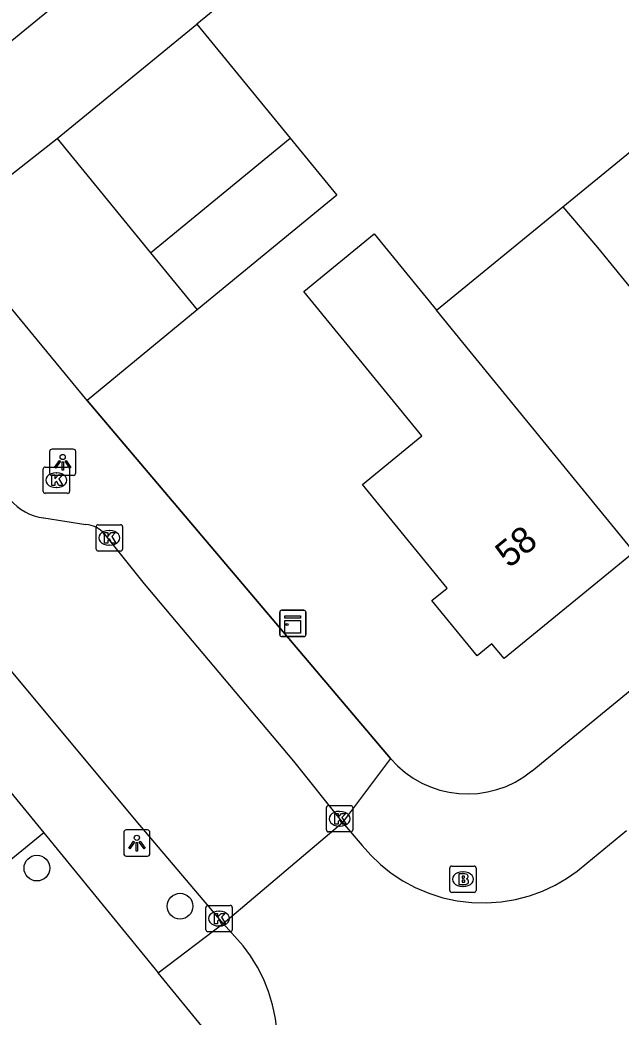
# Model space of a CAD drawing. Extents: x 162074 to 163034, y 381824 to 382557.
# Drawn here: x 162644.18 to 162667.06, y 381957.07 to 381995 of the extents above; entities that cross this region are included whole.
import ezdxf

# ---------------------------------------------------------------- set-up
doc = ezdxf.new("R2010")
doc.units = 0
for name, color, linetype in [('IMGEO_Boom', 7, 'Continuous'), ('IMGEO_Brandkraan', 7, 'Continuous'), ('IMGEO_Kast', 7, 'Continuous'), ('IMGEO_Kolk', 7, 'Continuous'), ('IMGEO_Lichtpunt', 7, 'Continuous'), ('IMGEO_Muur', 7, 'Continuous'), ('IMGEO_Pand', 7, 'Continuous'), ('IMGEO_Pand_nummerreeks', 7, 'Continuous'), ('IMGEO_Parkeervlak_open', 7, 'Continuous'), ('IMGEO_Rijbaan_lokaal_open', 7, 'Continuous'), ('IMGEO_Voetpad_open', 7, 'Continuous')]:
    doc.layers.add(name, color=color, linetype=linetype)

msp = doc.modelspace()

# ---------------------------------------------------------------- linework, layer by layer
at = {"layer": 'IMGEO_Boom'}
for centre in [(162644.829, 381962.734), (162650.276, 381961.285)]:
    msp.add_circle(centre, 0.489, dxfattribs=at)
at = {"layer": 'IMGEO_Brandkraan'}
for p, q in [((162660.614, 381962.811), (162661.466, 381962.811)), ((162660.539, 381961.885), (162660.539, 381962.737)), ((162661.027, 381962.591), (162661.052, 381962.591)), ((162661.54, 381962.737), (162661.54, 381961.885)), ((162661.05, 381962.031), (162661.025, 381962.031)), ((162661.466, 381961.811), (162660.614, 381961.811))]:
    msp.add_line(p, q, dxfattribs=at)
for points in [[(162660.614, 381962.811), (162661.466, 381962.811)], [(162660.539, 381961.885), (162660.539, 381962.737)], [(162660.887, 381962.511), (162660.887, 381962.111), (162661.1, 381962.111)], [(162661.118, 381962.511), (162660.887, 381962.511)], [(162661.066, 381962.43), (162661.012, 381962.43), (162661.012, 381962.354)], [(162661.54, 381962.737), (162661.54, 381961.885)], [(162661.012, 381962.354), (162661.065, 381962.354)], [(162661.074, 381962.278), (162661.012, 381962.278), (162661.012, 381962.197)], [(162661.012, 381962.197), (162661.074, 381962.197)], [(162661.466, 381961.811), (162660.614, 381961.811)]]:
    msp.add_lwpolyline(points, dxfattribs=at)
for centre, radius, start, end in [((162660.616, 381962.735), 0.0765, 91.552, 178.448), ((162660.616, 381962.735), 0.0765, 91.552, 178.448), ((162661.464, 381962.735), 0.0765, 1.552, 88.448), ((162661.464, 381962.735), 0.0765, 1.552, 88.448), ((162661.067, 381962.392), 0.0379, 267.8285, 90.9355), ((162661.122, 381962.366), 0.145, 59.4692, 91.5367), ((162661.147, 381962.413), 0.0922, 285.5137, 58.1501), ((162661.075, 381962.237), 0.0404, 269.8759, 90.5077), ((162661.106, 381962.362), 0.251, 268.6676, 293.5347), ((162661.152, 381962.221), 0.105, 301.3115, 78.989), ((162660.616, 381961.887), 0.0765, 181.552, 268.448), ((162660.616, 381961.887), 0.0765, 181.552, 268.448), ((162661.464, 381961.887), 0.0765, 271.552, 358.448), ((162661.464, 381961.887), 0.0765, 271.552, 358.448)]:
    msp.add_arc(centre, radius, start, end, dxfattribs=at)
for centre, major_axis, ratio, start_param, end_param in [((162661.026, 381962.311), (-0.387, 0.002), 0.722429, 4.712389, 7.853982), ((162661.051, 381962.311), (-0.39, 0.002), 0.717154, 1.570796, 4.712389)]:
    msp.add_ellipse(centre, major_axis=major_axis, ratio=ratio, start_param=start_param, end_param=end_param, dxfattribs=at)
at = {"layer": 'IMGEO_Kast'}
for p, q in [((162654.068, 381971.617), (162654.068, 381972.458)), ((162654.068, 381972.458), (162654.068, 381971.617)), ((162654.143, 381972.542), (162654.984, 381972.542)), ((162654.984, 381972.542), (162654.143, 381972.542)), ((162655.068, 381972.467), (162655.068, 381971.626)), ((162655.068, 381971.626), (162655.068, 381972.467)), ((162654.993, 381971.542), (162654.152, 381971.542)), ((162654.152, 381971.542), (162654.993, 381971.542))]:
    msp.add_line(p, q, dxfattribs=at)
for points in [[(162654.263, 381972.332), (162654.863, 381972.332), (162654.863, 381972.247), (162654.263, 381972.247), (162654.263, 381972.332)], [(162654.263, 381972.157), (162654.863, 381972.157), (162654.863, 381971.668), (162654.263, 381971.668), (162654.263, 381972.157)]]:
    msp.add_lwpolyline(points, dxfattribs=at)
msp.add_circle((162654.347, 381972.006), 0.0377, dxfattribs=at)
for centre, start, end in [((162654.146, 381972.464), 92.4484, 184.2845), ((162654.146, 381972.464), 92.4484, 184.2845), ((162654.99, 381972.464), 2.4484, 94.2845), ((162654.99, 381972.464), 2.4484, 94.2845), ((162654.146, 381971.62), 182.4484, 274.2845), ((162654.146, 381971.62), 182.4484, 274.2845), ((162654.99, 381971.62), 272.4484, 4.2845), ((162654.99, 381971.62), 272.4484, 4.2845)]:
    msp.add_arc(centre, 0.0779, start, end, dxfattribs=at)
at = {"layer": 'IMGEO_Kolk'}
for p, q in [((162645.146, 381977.991), (162645.998, 381977.991)), ((162645.071, 381977.065), (162645.071, 381977.917)), ((162645.559, 381977.771), (162645.584, 381977.771)), ((162646.072, 381977.917), (162646.072, 381977.065)), ((162645.582, 381977.211), (162645.557, 381977.211)), ((162645.998, 381976.991), (162645.146, 381976.991)), ((162647.086, 381974.871), (162647.086, 381975.723)), ((162647.161, 381975.797), (162648.013, 381975.797)), ((162648.087, 381975.723), (162648.087, 381974.871)), ((162647.574, 381975.577), (162647.599, 381975.577)), ((162647.597, 381975.017), (162647.572, 381975.017)), ((162648.013, 381974.797), (162647.161, 381974.797)), ((162655.921, 381965.111), (162656.773, 381965.111)), ((162655.846, 381964.185), (162655.846, 381965.037)), ((162656.334, 381964.891), (162656.359, 381964.891)), ((162656.847, 381965.037), (162656.847, 381964.185)), ((162656.357, 381964.331), (162656.332, 381964.331)), ((162656.773, 381964.111), (162655.921, 381964.111)), ((162651.336, 381961.313), (162652.188, 381961.313)), ((162651.261, 381960.387), (162651.261, 381961.239)), ((162651.749, 381961.093), (162651.774, 381961.093)), ((162652.262, 381961.239), (162652.262, 381960.387)), ((162651.772, 381960.533), (162651.747, 381960.533)), ((162652.188, 381960.313), (162651.336, 381960.313))]:
    msp.add_line(p, q, dxfattribs=at)
for points in [[(162645.146, 381977.991), (162645.998, 381977.991)], [(162645.071, 381977.065), (162645.071, 381977.917)], [(162645.392, 381977.691), (162645.515, 381977.691), (162645.515, 381977.54), (162645.645, 381977.691), (162645.809, 381977.691), (162645.663, 381977.54), (162645.816, 381977.291), (162645.664, 381977.291), (162645.579, 381977.455), (162645.515, 381977.388), (162645.515, 381977.291), (162645.392, 381977.291), (162645.392, 381977.691)], [(162646.072, 381977.917), (162646.072, 381977.065)], [(162645.998, 381976.991), (162645.146, 381976.991)], [(162647.086, 381974.871), (162647.086, 381975.723)], [(162647.161, 381975.797), (162648.013, 381975.797)], [(162648.087, 381975.723), (162648.087, 381974.871)], [(162647.407, 381975.497), (162647.53, 381975.497), (162647.53, 381975.346), (162647.66, 381975.497), (162647.824, 381975.497), (162647.678, 381975.346), (162647.831, 381975.097), (162647.679, 381975.097), (162647.594, 381975.261), (162647.53, 381975.194), (162647.53, 381975.097), (162647.407, 381975.097), (162647.407, 381975.497)], [(162648.013, 381974.797), (162647.161, 381974.797)], [(162655.921, 381965.111), (162656.773, 381965.111)], [(162655.846, 381964.185), (162655.846, 381965.037)], [(162656.167, 381964.811), (162656.29, 381964.811), (162656.29, 381964.66), (162656.42, 381964.811), (162656.584, 381964.811), (162656.438, 381964.66), (162656.591, 381964.411), (162656.439, 381964.411), (162656.354, 381964.575), (162656.29, 381964.508), (162656.29, 381964.411), (162656.167, 381964.411), (162656.167, 381964.811)], [(162656.847, 381965.037), (162656.847, 381964.185)], [(162656.773, 381964.111), (162655.921, 381964.111)], [(162651.336, 381961.313), (162652.188, 381961.313)], [(162651.261, 381960.387), (162651.261, 381961.239)], [(162651.582, 381961.013), (162651.705, 381961.013), (162651.705, 381960.862), (162651.835, 381961.013), (162651.999, 381961.013), (162651.853, 381960.862), (162652.006, 381960.613), (162651.854, 381960.613), (162651.769, 381960.777), (162651.705, 381960.71), (162651.705, 381960.613), (162651.582, 381960.613), (162651.582, 381961.013)], [(162652.262, 381961.239), (162652.262, 381960.387)], [(162652.188, 381960.313), (162651.336, 381960.313)]]:
    msp.add_lwpolyline(points, dxfattribs=at)
for centre, start, end in [((162645.148, 381977.915), 91.552, 178.448), ((162645.148, 381977.915), 91.552, 178.448), ((162645.996, 381977.915), 1.552, 88.448), ((162645.996, 381977.915), 1.552, 88.448), ((162645.148, 381977.067), 181.552, 268.448), ((162645.148, 381977.067), 181.552, 268.448), ((162645.996, 381977.067), 271.552, 358.448), ((162645.996, 381977.067), 271.552, 358.448), ((162647.163, 381975.721), 91.552, 178.448), ((162647.163, 381975.721), 91.552, 178.448), ((162648.011, 381975.721), 1.552, 88.448), ((162648.011, 381975.721), 1.552, 88.448), ((162647.163, 381974.873), 181.552, 268.448), ((162647.163, 381974.873), 181.552, 268.448), ((162648.011, 381974.873), 271.552, 358.448), ((162648.011, 381974.873), 271.552, 358.448), ((162655.923, 381965.035), 91.552, 178.448), ((162655.923, 381965.035), 91.552, 178.448), ((162656.771, 381965.035), 1.552, 88.448), ((162656.771, 381965.035), 1.552, 88.448), ((162655.923, 381964.187), 181.552, 268.448), ((162655.923, 381964.187), 181.552, 268.448), ((162656.771, 381964.187), 271.552, 358.448), ((162656.771, 381964.187), 271.552, 358.448), ((162651.338, 381961.237), 91.552, 178.448), ((162651.338, 381961.237), 91.552, 178.448), ((162652.186, 381961.237), 1.552, 88.448), ((162652.186, 381961.237), 1.552, 88.448), ((162651.338, 381960.389), 181.552, 268.448), ((162651.338, 381960.389), 181.552, 268.448), ((162652.186, 381960.389), 271.552, 358.448), ((162652.186, 381960.389), 271.552, 358.448)]:
    msp.add_arc(centre, 0.0765, start, end, dxfattribs=at)
for centre, major_axis, ratio, start_param, end_param in [((162645.558, 381977.491), (-0.387, 0.002), 0.722429, 4.712389, 7.853982), ((162645.583, 381977.491), (-0.39, 0.002), 0.717154, 1.570796, 4.712389), ((162647.573, 381975.297), (-0.387, 0.002), 0.722429, 4.712389, 7.853982), ((162647.598, 381975.297), (-0.39, 0.002), 0.717154, 1.570796, 4.712389), ((162656.333, 381964.611), (-0.387, 0.002), 0.722429, 4.712389, 7.853982), ((162656.358, 381964.611), (-0.39, 0.002), 0.717154, 1.570796, 4.712389), ((162651.748, 381960.813), (-0.387, 0.002), 0.722429, 4.712389, 7.853982), ((162651.773, 381960.813), (-0.39, 0.002), 0.717154, 1.570796, 4.712389)]:
    msp.add_ellipse(centre, major_axis=major_axis, ratio=ratio, start_param=start_param, end_param=end_param, dxfattribs=at)
at = {"layer": 'IMGEO_Lichtpunt'}
for p, q in [((162645.312, 381978.577), (162645.312, 381977.77)), ((162645.312, 381978.577), (162645.312, 381977.77)), ((162646.214, 381978.672), (162645.406, 381978.672)), ((162646.214, 381978.672), (162645.406, 381978.672)), ((162646.308, 381977.77), (162646.308, 381978.577)), ((162646.308, 381977.77), (162646.308, 381978.577)), ((162645.406, 381977.676), (162646.214, 381977.676)), ((162645.406, 381977.676), (162646.214, 381977.676)), ((162648.134, 381964.09), (162648.134, 381963.283)), ((162648.134, 381964.09), (162648.134, 381963.283)), ((162649.036, 381964.185), (162648.228, 381964.185)), ((162649.036, 381964.185), (162648.228, 381964.185)), ((162649.13, 381963.283), (162649.13, 381964.09)), ((162649.13, 381963.283), (162649.13, 381964.09)), ((162648.228, 381963.189), (162649.036, 381963.189)), ((162648.228, 381963.189), (162649.036, 381963.189))]:
    msp.add_line(p, q, dxfattribs=at)
for points in [[(162645.686, 381978.241), (162645.725, 381978.213), (162645.537, 381977.951), (162645.499, 381977.978), (162645.686, 381978.241)], [(162645.788, 381978.193), (162645.835, 381978.193), (162645.835, 381977.871), (162645.788, 381977.871), (162645.788, 381978.193)], [(162645.898, 381978.213), (162645.936, 381978.24), (162646.123, 381977.978), (162646.084, 381977.95), (162645.898, 381978.213)], [(162648.508, 381963.754), (162648.547, 381963.726), (162648.359, 381963.464), (162648.321, 381963.491), (162648.508, 381963.754)], [(162648.61, 381963.706), (162648.657, 381963.706), (162648.657, 381963.384), (162648.61, 381963.384), (162648.61, 381963.706)], [(162648.72, 381963.726), (162648.758, 381963.753), (162648.945, 381963.491), (162648.906, 381963.463), (162648.72, 381963.726)]]:
    msp.add_lwpolyline(points, dxfattribs=at)
for centre in [(162645.811, 381978.375), (162648.633, 381963.888)]:
    msp.add_circle(centre, 0.0994, dxfattribs=at)
for centre, start, end in [((162645.406, 381978.577), 90, 180), ((162645.406, 381978.577), 90, 180), ((162646.214, 381978.577), 0, 90), ((162646.214, 381978.577), 0, 90), ((162645.406, 381977.77), 180, 270), ((162645.406, 381977.77), 180, 270), ((162646.214, 381977.77), 270, 0), ((162646.214, 381977.77), 270, 360), ((162648.228, 381964.09), 90, 180), ((162648.228, 381964.09), 90, 180), ((162649.036, 381964.09), 0, 90), ((162649.036, 381964.09), 0, 90), ((162648.228, 381963.283), 180, 270), ((162648.228, 381963.283), 180, 270), ((162649.036, 381963.283), 270, 0), ((162649.036, 381963.283), 270, 360)]:
    msp.add_arc(centre, 0.0946, start, end, dxfattribs=at)
at = {"layer": 'IMGEO_Muur'}
msp.add_lwpolyline([(162658.282, 381966.905), (162646.747, 381980.522)], dxfattribs=at)
at = {"layer": 'IMGEO_Pand'}
for points in [[(162647.957, 381997.549), (162644.789, 381994.957), (162640.919, 381991.79)], [(162645.597, 381990.486), (162650.92, 381994.841)], [(162650.92, 381994.841), (162654.472, 381990.499)], [(162664.847, 381987.894), (162669.717, 381991.877), (162670.99, 381990.32), (162671.819, 381989.307)], [(162645.597, 381990.486), (162649.149, 381986.144)], [(162649.149, 381986.144), (162654.472, 381990.499)], [(162654.472, 381990.499), (162656.248, 381988.328), (162650.925, 381983.973)], [(162660.035, 381983.961), (162664.847, 381987.894)], [(162664.847, 381987.894), (162666.159, 381986.339), (162672.593, 381978.465)], [(162667.56, 381974.754), (162662.608, 381970.706), (162662.146, 381971.271), (162661.58, 381970.809), (162659.859, 381972.913), (162660.437, 381973.386), (162657.214, 381977.329), (162659.475, 381979.177), (162654.985, 381984.67), (162657.665, 381986.86), (162660.035, 381983.961)], [(162649.149, 381986.144), (162650.925, 381983.973)], [(162667.56, 381974.754), (162661.321, 381982.387), (162660.035, 381983.961)]]:
    msp.add_lwpolyline(points, dxfattribs=at)
at = {"layer": 'IMGEO_Parkeervlak_open'}
for points in [[(162650.925, 381983.973), (162646.747, 381980.522)], [(162645.097, 381964.078), (162641.189, 381960.887), (162631.472, 381972.686), (162632.164, 381973.299)]]:
    msp.add_lwpolyline(points, dxfattribs=at)
at = {"layer": 'IMGEO_Rijbaan_lokaal_open'}
for points in [[(162657.352, 382000), (162653.886, 381997.268), (162650.92, 381994.841)], [(162641.295, 381987.116), (162645.597, 381990.486)], [(162645.086, 381976.056), (162646.689, 381975.806)], [(162647.391, 381975.444), (162648.908, 381973.547), (162654.597, 381966.796), (162656.461, 381964.469)], [(162651.92, 381960.627), (162651.367, 381961.278), (162648.612, 381964.53), (162643.345, 381970.833)], [(162651.92, 381960.627), (162656.461, 381964.469)], [(162656.461, 381964.469), (162657.204, 381963.592), (162657.53, 381963.223), (162657.898, 381962.873), (162658.305, 381962.547), (162658.749, 381962.251), (162659.228, 381961.993), (162659.737, 381961.776), (162660.27, 381961.606), (162660.82, 381961.487), (162661.38, 381961.42), (162661.943, 381961.407), (162662.5, 381961.447), (162663.045, 381961.539), (162663.572, 381961.678), (162664.073, 381961.86), (162664.545, 381962.082), (162664.984, 381962.337), (162665.388, 381962.619), (162665.755, 381962.923), (162667.27, 381964.158)], [(162649.899, 381950.025), (162651.696, 381951.485), (162652.053, 381951.781), (162652.395, 381952.116), (162652.718, 381952.489), (162653.015, 381952.899), (162653.28, 381953.344), (162653.51, 381953.819), (162653.697, 381954.321), (162653.839, 381954.844), (162653.932, 381955.381), (162653.975, 381955.926), (162653.966, 381956.471), (162653.907, 381957.009), (162653.8, 381957.534), (162653.647, 381958.04), (162653.454, 381958.52), (162653.224, 381958.971), (162652.963, 381959.39), (162652.677, 381959.774), (162651.92, 381960.627)]]:
    msp.add_lwpolyline(points, dxfattribs=at)
for centre, radius, start, end in [((162645.353, 381978.06), 2.022, 220.4604, 262.4071), ((162646.635, 381974.84), 0.967, 38.6298, 86.8127)]:
    msp.add_arc(centre, radius, start, end, dxfattribs=at)
at = {"layer": 'IMGEO_Voetpad_open'}
for points in [[(162663.669, 381966.433), (162704.626, 382000), (162709.684, 382004.145)], [(162646.747, 381980.522), (162641.295, 381987.116)], [(162646.747, 381980.522), (162658.282, 381966.905)], [(162632.164, 381973.299), (162635.369, 381975.951), (162645.097, 381964.078)], [(162658.282, 381966.905), (162656.461, 381964.469)], [(162645.097, 381964.078), (162649.444, 381958.748)], [(162649.444, 381958.748), (162651.92, 381960.627)], [(162613.031, 381925.508), (162651.329, 381956.438), (162649.444, 381958.748)]]:
    msp.add_lwpolyline(points, dxfattribs=at)
msp.add_arc((162661.216, 381969.417), 3.862, 220.563, 309.4223, dxfattribs=at)

# ---------------------------------------------------------------- texts
at = {"layer": 'IMGEO_Pand_nummerreeks'}
msp.add_text('58', height=1, rotation=39.345, dxfattribs=at).set_placement((162662.797, 381974.119))

doc.saveas('drawing.dxf')
